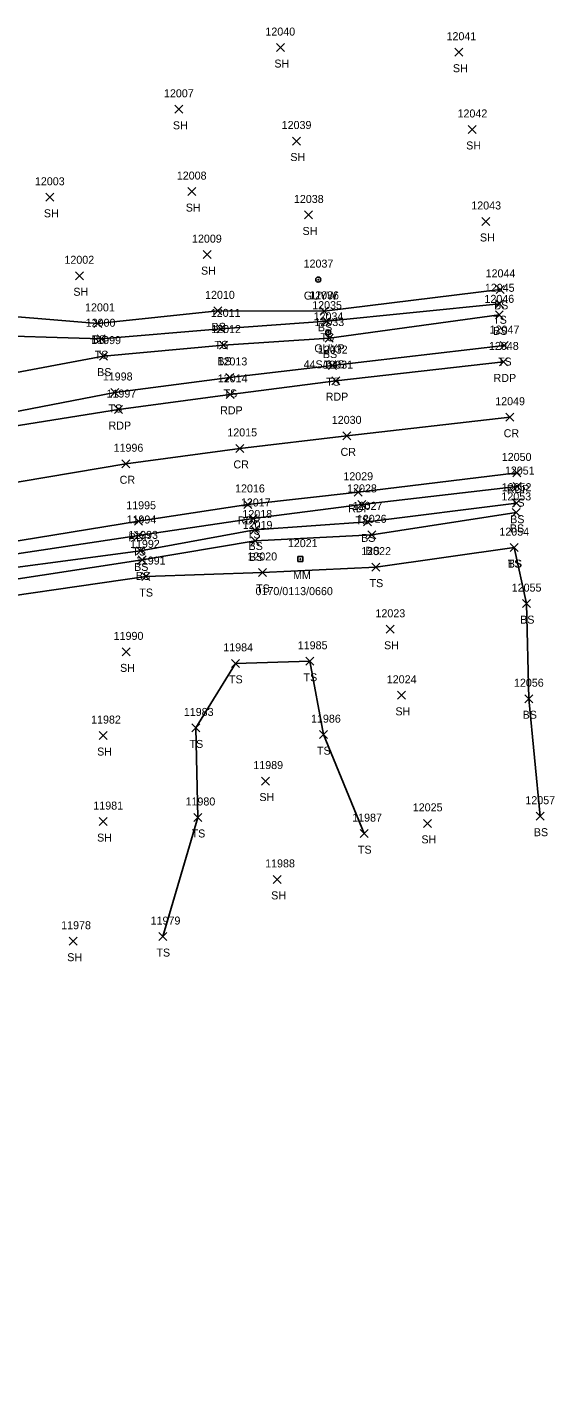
# Model space of a CAD drawing. Extents: x 1475671 to 1477951, y 592661 to 593821.
# Drawn here: x 1477446.2 to 1477578, y 593478.1 to 593820.8 of the extents above; entities that cross this region are included whole.
import ezdxf

# ---------------------------------------------------------------- set-up
doc = ezdxf.new("R2010")
doc.units = 0
for name, color, linetype in [('L_A', 7, 'Continuous'), ('L_I', 7, 'Continuous'), ('L_TIC', 7, 'Continuous'), ('LELB', 7, 'Continuous'), ('P_A', 7, 'Continuous'), ('P_I', 7, 'Continuous'), ('P_TIC', 7, 'Continuous'), ('PET', 7, 'Continuous'), ('PRC', 7, 'Continuous'), ('S_A', 7, 'Continuous'), ('S_C', 7, 'Continuous'), ('S_I', 7, 'Continuous'), ('SRM', 7, 'Continuous'), ('U_A', 7, 'Continuous'), ('U_C', 7, 'Continuous'), ('U_I', 7, 'Continuous'), ('UPGW', 7, 'Continuous')]:
    doc.layers.add(name, color=color, linetype=linetype)

msp = doc.modelspace()

# ---------------------------------------------------------------- linework, layer by layer
at = {"layer": 'L_TIC'}
for points in [[(1477508.45, 593814.8), (1477510.45, 593816.8)], [(1477510.45, 593814.8), (1477508.45, 593816.8)], [(1477553.09, 593813.64), (1477555.09, 593815.64)], [(1477555.09, 593813.64), (1477553.09, 593815.64)], [(1477483.09, 593799.37), (1477485.09, 593801.37)], [(1477485.09, 593799.37), (1477483.09, 593801.37)], [(1477556.41, 593794.33), (1477558.41, 593796.33)], [(1477558.41, 593794.33), (1477556.41, 593796.33)], [(1477512.44, 593791.44), (1477514.44, 593793.44)], [(1477514.44, 593791.44), (1477512.44, 593793.44)], [(1477450.82, 593777.38), (1477452.82, 593779.38)], [(1477452.82, 593777.38), (1477450.82, 593779.38)], [(1477486.3, 593778.8), (1477488.3, 593780.8)], [(1477488.3, 593778.8), (1477486.3, 593780.8)], [(1477515.5, 593772.96), (1477517.5, 593774.96)], [(1477517.5, 593772.96), (1477515.5, 593774.96)], [(1477559.85, 593771.33), (1477561.85, 593773.33)], [(1477561.85, 593771.33), (1477559.85, 593773.33)], [(1477490.11, 593763.04), (1477492.11, 593765.04)], [(1477492.11, 593763.04), (1477490.11, 593765.04)], [(1477458.2, 593757.76), (1477460.2, 593759.76)], [(1477460.2, 593757.76), (1477458.2, 593759.76)], [(1477563.42, 593754.36), (1477565.42, 593756.36)], [(1477565.42, 593754.36), (1477563.42, 593756.36)], [(1477563.24, 593750.76), (1477565.24, 593752.76)], [(1477565.24, 593750.76), (1477563.24, 593752.76)], [(1477492.79, 593748.99), (1477494.79, 593750.99)], [(1477494.79, 593748.99), (1477492.79, 593750.99)], [(1477519.39, 593748.88), (1477521.39, 593750.88)], [(1477521.39, 593748.88), (1477519.39, 593750.88)], [(1477520.06, 593746.41), (1477522.06, 593748.41)], [(1477522.06, 593746.41), (1477520.06, 593748.41)], [(1477563.19, 593747.99), (1477565.19, 593749.99)], [(1477565.19, 593747.99), (1477563.19, 593749.99)], [(1477462.79, 593745.86), (1477464.79, 593747.86)], [(1477464.79, 593745.86), (1477462.79, 593747.86)], [(1477493.58, 593744.49), (1477495.58, 593746.49)], [(1477495.58, 593744.49), (1477493.58, 593746.49)], [(1477463.61, 593742.02), (1477465.61, 593744.02)], [(1477465.61, 593742.02), (1477463.61, 593744.02)], [(1477494.25, 593740.44), (1477496.25, 593742.44)], [(1477496.25, 593740.44), (1477494.25, 593742.44)], [(1477520.63, 593742.19), (1477522.63, 593744.19)], [(1477522.63, 593742.19), (1477520.63, 593744.19)], [(1477564.44, 593740.31), (1477566.44, 593742.31)], [(1477566.44, 593740.31), (1477564.44, 593742.31)], [(1477464.19, 593737.68), (1477466.19, 593739.68)], [(1477466.19, 593737.68), (1477464.19, 593739.68)], [(1477495.83, 593732.35), (1477497.83, 593734.35)], [(1477497.83, 593732.35), (1477495.83, 593734.35)], [(1477521.49, 593735.3), (1477523.49, 593737.3)], [(1477523.49, 593735.3), (1477521.49, 593737.3)], [(1477467.07, 593728.59), (1477469.07, 593730.59)], [(1477469.07, 593728.59), (1477467.07, 593730.59)], [(1477567.68, 593705.07), (1477569.68, 593707.07)], [(1477569.68, 593705.07), (1477567.68, 593707.07)], [(1477528.8, 593700.61), (1477530.8, 593702.61)], [(1477530.8, 593700.61), (1477528.8, 593702.61)], [(1477567.38, 593698.61), (1477569.38, 593700.61)], [(1477569.38, 593698.61), (1477567.38, 593700.61)], [(1477567.45, 593700.91), (1477569.45, 593702.91)], [(1477569.45, 593700.91), (1477567.45, 593702.91)], [(1477501.67, 593697.1), (1477503.67, 593699.1)], [(1477503.67, 593697.1), (1477501.67, 593699.1)], [(1477530.19, 593696.25), (1477532.19, 593698.25)], [(1477532.19, 593696.25), (1477530.19, 593698.25)], [(1477473.01, 593692.84), (1477475.01, 593694.84)], [(1477475.01, 593692.84), (1477473.01, 593694.84)], [(1477502.05, 593694.22), (1477504.05, 593696.22)], [(1477504.05, 593694.22), (1477502.05, 593696.22)], [(1477502.13, 593691.48), (1477504.13, 593693.48)], [(1477504.13, 593691.48), (1477502.13, 593693.48)], [(1477531.29, 593693.01), (1477533.29, 593695.01)], [(1477533.29, 593693.01), (1477531.29, 593695.01)], [(1477473.43, 593688.99), (1477475.43, 593690.99)], [(1477475.43, 593688.99), (1477473.43, 593690.99)], [(1477566.87, 593689.8), (1477568.87, 593691.8)], [(1477568.87, 593689.8), (1477566.87, 593691.8)], [(1477566.87, 593689.8), (1477568.87, 593691.8)], [(1477568.87, 593689.8), (1477566.87, 593691.8)], [(1477473.88, 593686.75), (1477475.88, 593688.75)], [(1477475.88, 593686.75), (1477473.88, 593688.75)], [(1477532.33, 593684.93), (1477534.33, 593686.93)], [(1477534.33, 593684.93), (1477532.33, 593686.93)], [(1477474.77, 593682.58), (1477476.77, 593684.58)], [(1477476.77, 593682.58), (1477474.77, 593684.58)], [(1477503.96, 593683.6), (1477505.96, 593685.6)], [(1477505.96, 593683.6), (1477503.96, 593685.6)], [(1477569.96, 593675.81), (1477571.96, 593677.81)], [(1477571.96, 593675.81), (1477569.96, 593677.81)], [(1477535.89, 593669.4), (1477537.89, 593671.4)], [(1477537.89, 593669.4), (1477535.89, 593671.4)], [(1477469.87, 593663.75), (1477471.87, 593665.75)], [(1477471.87, 593663.75), (1477469.87, 593665.75)], [(1477497.19, 593660.88), (1477499.19, 593662.88)], [(1477499.19, 593660.88), (1477497.19, 593662.88)], [(1477515.82, 593661.4), (1477517.82, 593663.4)], [(1477517.82, 593661.4), (1477515.82, 593663.4)], [(1477538.72, 593652.89), (1477540.72, 593654.89)], [(1477540.72, 593652.89), (1477538.72, 593654.89)], [(1477570.58, 593652.04), (1477572.58, 593654.04)], [(1477572.58, 593652.04), (1477570.58, 593654.04)], [(1477487.33, 593644.74), (1477489.33, 593646.74)], [(1477489.33, 593644.74), (1477487.33, 593646.74)], [(1477519.19, 593643.06), (1477521.19, 593645.06)], [(1477521.19, 593643.06), (1477519.19, 593645.06)], [(1477464.14, 593642.83), (1477466.14, 593644.83)], [(1477466.14, 593642.83), (1477464.14, 593644.83)], [(1477504.71, 593631.46), (1477506.71, 593633.46)], [(1477506.71, 593631.46), (1477504.71, 593633.46)], [(1477573.37, 593622.68), (1477575.37, 593624.68)], [(1477575.37, 593622.68), (1477573.37, 593624.68)], [(1477464.13, 593621.33), (1477466.13, 593623.33)], [(1477466.13, 593621.33), (1477464.13, 593623.33)], [(1477487.84, 593622.36), (1477489.84, 593624.36)], [(1477489.84, 593622.36), (1477487.84, 593624.36)], [(1477545.22, 593620.89), (1477547.22, 593622.89)], [(1477547.22, 593620.89), (1477545.22, 593622.89)], [(1477529.42, 593618.32), (1477531.42, 593620.32)], [(1477531.42, 593618.32), (1477529.42, 593620.32)], [(1477507.66, 593606.88), (1477509.66, 593608.88)], [(1477509.66, 593606.88), (1477507.66, 593608.88)], [(1477479.04, 593592.59), (1477481.04, 593594.59)], [(1477481.04, 593592.59), (1477479.04, 593594.59)], [(1477456.66, 593591.43), (1477458.66, 593593.43)], [(1477458.66, 593591.43), (1477456.66, 593593.43)]]:
    msp.add_lwpolyline(points, dxfattribs=at)
at = {"layer": 'LELB'}
for points in [[(1477137.36, 593693.23), (1477131.81, 593697.29), (1477156.86, 593699.4), (1477177.34, 593702.04), (1477224.05, 593707.11), (1477269.77, 593714.64), (1477300.26, 593726.69), (1477319.36, 593733.18), (1477363.24, 593739.29), (1477396.53, 593752.37), (1477463.79, 593746.86), (1477493.79, 593749.99), (1477520.39, 593749.88), (1477564.42, 593755.36)], [(1477132.94, 593704.7), (1477159.3, 593706.23), (1477177.13, 593706.7), (1477223.11, 593710.47), (1477269.09, 593716.91), (1477300.26, 593726.69), (1477321.94, 593727.78), (1477366.61, 593733.7), (1477398.67, 593744.99), (1477464.61, 593743.02), (1477494.58, 593745.49), (1477521.06, 593747.41), (1477564.24, 593751.76)], [(1477400.06, 593728.47), (1477412.3, 593728.71), (1477465.19, 593738.68), (1477495.25, 593741.44), (1477521.63, 593743.19), (1477564.19, 593748.99)], [(1477064.35, 593692.56), (1477062.58, 593680.23), (1477060.36, 593654.33), (1477057.44, 593632.54), (1477055.72, 593611.01), (1477054.29, 593601.33), (1477056.65, 593583.23), (1477068.97, 593572.83), (1477078.55, 593566.18), (1477107.01, 593572.34), (1477124.47, 593584.78), (1477157.24, 593607.25), (1477189.46, 593630.34), (1477226.15, 593653.98), (1477273.87, 593682.48), (1477330.28, 593697.97), (1477374.36, 593710.64), (1477415.47, 593719.43), (1477468.07, 593729.59), (1477496.83, 593733.35), (1477522.49, 593736.3), (1477565.44, 593741.31)], [(1477423.58, 593686.25), (1477474.01, 593693.84), (1477502.67, 593698.1), (1477529.8, 593701.61), (1477568.68, 593706.07)], [(1477055.95, 593478.11), (1477074.78, 593497.41), (1477099.84, 593518.79), (1477134.38, 593545.79), (1477166.94, 593568.76), (1477207.75, 593594.56), (1477237.01, 593614.27), (1477256.43, 593624.24), (1477293.96, 593641.04), (1477304.8, 593646.41), (1477345.23, 593662.26), (1477383.56, 593674.31), (1477424.33, 593683.35), (1477474.43, 593689.99), (1477503.05, 593695.22), (1477531.19, 593697.25), (1477568.45, 593701.91)], [(1477304.8, 593646.41), (1477306.6, 593643.37), (1477346.4, 593659.48), (1477384.59, 593669.74), (1477424.82, 593680.06), (1477474.88, 593687.75), (1477503.13, 593692.48), (1477532.29, 593694.01), (1477568.38, 593699.61)], [(1477306.6, 593643.37), (1477348.08, 593654.96), (1477362.55, 593657.61), (1477387, 593664.93), (1477425.15, 593676.24), (1477475.77, 593683.58), (1477504.96, 593684.6), (1477533.33, 593685.93), (1477567.87, 593690.8)], [(1477567.87, 593690.8), (1477570.96, 593676.81), (1477571.58, 593653.04), (1477574.37, 593623.68)], [(1477480.04, 593593.59), (1477488.84, 593623.36), (1477488.33, 593645.74), (1477498.19, 593661.88), (1477516.82, 593662.4), (1477520.19, 593644.06), (1477530.42, 593619.32)]]:
    msp.add_lwpolyline(points, dxfattribs=at)
at = {"layer": 'P_TIC'}
for points in [[(1477564.27, 593736.22), (1477566.27, 593738.22)], [(1477566.27, 593736.22), (1477564.27, 593738.22)], [(1477522.28, 593731.54), (1477524.28, 593733.54)], [(1477524.28, 593731.54), (1477522.28, 593733.54)], [(1477495.89, 593728.12), (1477497.89, 593730.12)], [(1477497.89, 593728.12), (1477495.89, 593730.12)], [(1477467.99, 593724.32), (1477469.99, 593726.32)], [(1477469.99, 593724.32), (1477467.99, 593726.32)], [(1477565.84, 593722.4), (1477567.84, 593724.4)], [(1477567.84, 593722.4), (1477565.84, 593724.4)], [(1477525.06, 593717.74), (1477527.06, 593719.74)], [(1477527.06, 593717.74), (1477525.06, 593719.74)], [(1477498.28, 593714.61), (1477500.28, 593716.61)], [(1477500.28, 593714.61), (1477498.28, 593716.61)], [(1477469.82, 593710.77), (1477471.82, 593712.77)], [(1477471.82, 593710.77), (1477469.82, 593712.77)], [(1477567.56, 593708.48), (1477569.56, 593710.48)], [(1477569.56, 593708.48), (1477567.56, 593710.48)], [(1477527.87, 593703.65), (1477529.87, 593705.65)], [(1477529.87, 593703.65), (1477527.87, 593705.65)], [(1477500.27, 593700.6), (1477502.27, 593702.6)], [(1477502.27, 593700.6), (1477500.27, 593702.6)], [(1477472.94, 593696.4), (1477474.94, 593698.4)], [(1477474.94, 593696.4), (1477472.94, 593698.4)]]:
    msp.add_lwpolyline(points, dxfattribs=at)
at = {"layer": 'PET'}
for points in [[(1477415.75, 593716.85), (1477468.99, 593725.32), (1477496.89, 593729.12), (1477523.28, 593732.54), (1477565.27, 593737.22)], [(1477423.34, 593689.19), (1477473.94, 593697.4), (1477501.27, 593701.6), (1477528.87, 593704.65), (1477568.56, 593709.48)]]:
    msp.add_lwpolyline(points, dxfattribs=at)
at = {"layer": 'PRC'}
msp.add_lwpolyline([(1477418.39, 593702.94), (1477470.82, 593711.77), (1477499.28, 593715.61), (1477526.06, 593718.74), (1477566.84, 593723.4)], dxfattribs=at)
at = {"layer": 'SRM'}
for p, q in [((1477515.07, 593688.59), (1477513.82, 593688.59)), ((1477513.82, 593688.59), (1477513.82, 593687.34)), ((1477515.07, 593688.59), (1477513.82, 593688.59)), ((1477513.82, 593688.59), (1477513.82, 593687.34)), ((1477513.82, 593687.34), (1477515.07, 593687.34)), ((1477513.82, 593687.34), (1477515.07, 593687.34)), ((1477515.07, 593687.34), (1477515.07, 593688.59)), ((1477515.07, 593687.34), (1477515.07, 593688.59))]:
    msp.add_line(p, q, dxfattribs=at)
msp.add_circle((1477514.42, 593687.93), 0.0833, dxfattribs=at)
at = {"layer": 'UPGW'}
for centre, radius in [((1477518.92, 593757.8), 0.625), ((1477518.92, 593757.8), 0.0833), ((1477521.42, 593744.62), 0.625), ((1477521.42, 593744.62), 0.0833)]:
    msp.add_circle(centre, radius, dxfattribs=at)

# ---------------------------------------------------------------- texts
at = {"layer": 'L_A'}
for s, p in [('SH', (1477507.94, 593810.8)), ('SH', (1477552.58, 593809.64)), ('SH', (1477482.57, 593795.37)), ('SH', (1477511.93, 593787.44)), ('SH', (1477555.9, 593790.33)), ('SH', (1477450.31, 593773.38)), ('SH', (1477485.79, 593774.8)), ('SH', (1477514.98, 593768.96)), ('SH', (1477559.34, 593767.33)), ('SH', (1477489.6, 593759.04)), ('SH', (1477457.68, 593753.76)), ('BS', (1477562.87, 593750.36)), ('TS', (1477562.65, 593746.76)), ('BS', (1477492.24, 593744.99)), ('BS', (1477518.83, 593744.88)), ('TS', (1477519.47, 593742.41)), ('BS', (1477562.63, 593743.99)), ('BS', (1477462.23, 593741.86)), ('TS', (1477492.99, 593740.49)), ('TS', (1477463.02, 593738.02)), ('BS', (1477493.69, 593736.44)), ('BS', (1477520.07, 593738.19)), ('TS', (1477563.85, 593736.31)), ('BS', (1477463.63, 593733.68)), ('TS', (1477520.9, 593731.3)), ('TS', (1477495.24, 593728.35)), ('TS', (1477466.48, 593724.59)), ('TS', (1477567.09, 593701.07)), ('TS', (1477528.21, 593696.61)), ('BS', (1477566.82, 593694.61)), ('BS', (1477566.89, 593696.91)), ('TS', (1477501.08, 593693.1)), ('BS', (1477529.63, 593692.25)), ('TS', (1477472.42, 593688.84)), ('BS', (1477501.49, 593690.22)), ('BS', (1477530.73, 593689.01)), ('BS', (1477472.87, 593684.99)), ('BS', (1477501.57, 593687.48)), ('TS', (1477566.28, 593685.8)), ('BS', (1477566.31, 593685.8)), ('BS', (1477473.32, 593682.75)), ('TS', (1477531.74, 593680.93)), ('TS', (1477474.18, 593678.58)), ('TS', (1477503.37, 593679.6)), ('BS', (1477569.4, 593671.81)), ('SH', (1477535.37, 593665.4)), ('SH', (1477469.36, 593659.75)), ('TS', (1477496.6, 593656.88)), ('TS', (1477515.23, 593657.4)), ('SH', (1477538.21, 593648.89)), ('BS', (1477570.02, 593648.04)), ('TS', (1477486.73, 593640.74)), ('SH', (1477463.63, 593638.83)), ('TS', (1477518.6, 593639.06)), ('SH', (1477504.2, 593627.46)), ('SH', (1477463.62, 593617.33)), ('TS', (1477487.25, 593618.36)), ('SH', (1477544.71, 593616.89)), ('BS', (1477572.81, 593618.68)), ('TS', (1477528.83, 593614.32)), ('SH', (1477507.15, 593602.88)), ('TS', (1477478.45, 593588.59)), ('SH', (1477456.15, 593587.43))]:
    msp.add_text(s, height=2, dxfattribs=at).set_placement(p)
at = {"layer": 'L_I'}
for s, p in [('12040', (1477505.7, 593818.8)), ('12041', (1477550.99, 593817.64)), ('12007', (1477480.34, 593803.37)), ('12042', (1477553.74, 593798.33)), ('12039', (1477509.77, 593795.44)), ('12003', (1477448.07, 593781.38)), ('12008', (1477483.55, 593782.8)), ('12038', (1477512.83, 593776.96)), ('12043', (1477557.18, 593775.33)), ('12009', (1477487.35, 593767.04)), ('12002', (1477455.45, 593761.76)), ('12044', (1477560.76, 593758.36)), ('12010', (1477490.61, 593752.99)), ('12036', (1477516.66, 593752.88)), ('12045', (1477560.57, 593754.76)), ('12001', (1477460.61, 593749.86)), ('12035', (1477517.4, 593750.41)), ('12046', (1477560.47, 593751.99)), ('12000', (1477460.77, 593746.02)), ('12011', (1477492.04, 593748.49)), ('12033', (1477517.96, 593746.19)), ('12012', (1477492.15, 593744.44)), ('12047', (1477561.77, 593744.31)), ('11999', (1477462.16, 593741.68)), ('12032', (1477518.82, 593739.3)), ('12013', (1477493.73, 593736.35)), ('11998', (1477465.05, 593732.59)), ('12051', (1477565.58, 593709.07)), ('12052', (1477564.78, 593704.91)), ('12028', (1477526.13, 593704.61)), ('12053', (1477564.71, 593702.61)), ('12017', (1477499.57, 593701.1)), ('12018', (1477499.95, 593698.22)), ('12027', (1477527.52, 593700.25)), ('11994', (1477470.99, 593696.84)), ('12019', (1477500.02, 593695.48)), ('12026', (1477528.56, 593697.01)), ('11993', (1477471.4, 593692.99)), ('12054', (1477564.2, 593693.8)), ('12054', (1477564.2, 593693.8)), ('11992', (1477471.85, 593690.75)), ('12020', (1477501.2, 593687.6)), ('12022', (1477529.66, 593688.93)), ('11991', (1477473.31, 593686.58)), ('12055', (1477567.29, 593679.81)), ('12023', (1477533.22, 593673.4)), ('11990', (1477467.76, 593667.75)), ('11984', (1477495.17, 593664.88)), ('11985', (1477513.79, 593665.4)), ('12024', (1477536.05, 593656.89)), ('12056', (1477567.85, 593656.04)), ('11982', (1477462.12, 593646.83)), ('11983', (1477485.3, 593648.74)), ('11986', (1477517.11, 593647.06)), ('11989', (1477502.68, 593635.46)), ('11980', (1477485.73, 593626.36)), ('12057', (1477570.7, 593626.68)), ('11981', (1477462.68, 593625.33)), ('12025', (1477542.55, 593624.89)), ('11987', (1477527.4, 593622.32)), ('11988', (1477505.64, 593610.88)), ('11978', (1477454.64, 593595.43)), ('11979', (1477477.01, 593596.59))]:
    msp.add_text(s, height=2, dxfattribs=at).set_placement(p)
at = {"layer": 'P_A'}
for s, p in [('RDP', (1477562.75, 593732.22)), ('RDP', (1477520.77, 593727.54)), ('RDP', (1477494.38, 593724.12)), ('RDP', (1477466.48, 593720.32)), ('CR', (1477565.27, 593718.4)), ('CR', (1477524.49, 593713.74)), ('CR', (1477497.71, 593710.61)), ('CR', (1477469.25, 593706.77)), ('RDP', (1477566.05, 593704.48)), ('RDP', (1477526.36, 593699.65)), ('RDP', (1477498.76, 593696.6)), ('RDP', (1477471.43, 593692.4))]:
    msp.add_text(s, height=2, dxfattribs=at).set_placement(p)
at = {"layer": 'P_I'}
for s, p in [('12048', (1477561.6, 593740.22)), ('12031', (1477520.18, 593735.54)), ('12014', (1477493.79, 593732.12)), ('11997', (1477465.97, 593728.32)), ('12049', (1477563.16, 593726.4)), ('12015', (1477496.18, 593718.61)), ('12030', (1477522.3, 593721.74)), ('11996', (1477467.74, 593714.77)), ('12050', (1477564.8, 593712.48)), ('12029', (1477525.19, 593707.65)), ('12016', (1477498.12, 593704.6)), ('11995', (1477470.91, 593700.4))]:
    msp.add_text(s, height=2, dxfattribs=at).set_placement(p)
at = {"layer": 'S_A'}
msp.add_text('MM', height=2, dxfattribs=at).set_placement((1477512.61, 593682.93))
at = {"layer": 'S_C'}
msp.add_text('0170/0113/0660', height=2, dxfattribs=at).set_placement((1477503.23, 593678.93))
at = {"layer": 'S_I'}
msp.add_text('12021', height=2, dxfattribs=at).set_placement((1477511.32, 593690.93))
at = {"layer": 'U_A'}
for s, p in [('GUYW', (1477515.31, 593752.8)), ('GUYP', (1477517.93, 593739.62))]:
    msp.add_text(s, height=2, dxfattribs=at).set_placement(p)
at = {"layer": 'U_C'}
msp.add_text('44S/64S', height=2, dxfattribs=at).set_placement((1477515.25, 593735.62))
at = {"layer": 'U_I'}
for s, p in [('12037', (1477515.25, 593760.8)), ('12034', (1477517.75, 593747.62))]:
    msp.add_text(s, height=2, dxfattribs=at).set_placement(p)

doc.saveas('drawing.dxf')
